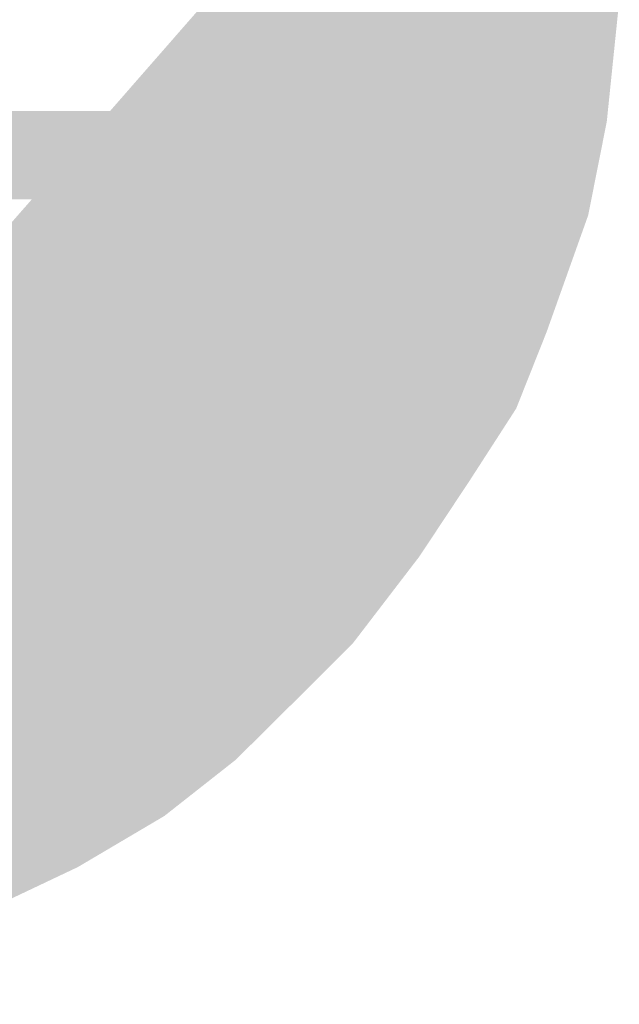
# Model space of a CAD drawing. Extents: x -2 to 113, y -136 to 16.
# Tile 320 of 541: x 12.73 to 13.84, y 11.86 to 13.68. Entities that reach past the tile are written whole.
import ezdxf

# ---------------------------------------------------------------- set-up
doc = ezdxf.new("R2010")
doc.units = 0
doc.header["$MEASUREMENT"] = 0
doc.linetypes.add('SOLID', pattern=[0])
doc.layers.get('0').update_dxf_attribs({"linetype": 'SOLID'})
for name, color, linetype in [('1', 7, 'SOLID'), ('10', 7, 'SOLID'), ('11', 7, 'SOLID'), ('12', 7, 'SOLID'), ('13', 7, 'SOLID'), ('14', 7, 'SOLID'), ('15', 7, 'SOLID'), ('16', 7, 'SOLID'), ('17', 7, 'SOLID'), ('18', 7, 'SOLID'), ('19', 7, 'SOLID'), ('2', 7, 'SOLID'), ('20', 7, 'SOLID'), ('21', 7, 'SOLID'), ('22', 7, 'SOLID'), ('23', 7, 'SOLID'), ('24', 7, 'SOLID'), ('25', 7, 'SOLID'), ('26', 7, 'SOLID'), ('27', 7, 'SOLID'), ('28', 7, 'SOLID'), ('29', 7, 'SOLID'), ('3', 7, 'SOLID'), ('30', 7, 'SOLID'), ('31', 7, 'SOLID'), ('32', 7, 'SOLID'), ('33', 7, 'SOLID'), ('34', 7, 'SOLID'), ('35', 7, 'SOLID'), ('36', 7, 'SOLID'), ('37', 7, 'SOLID'), ('38', 7, 'SOLID'), ('39', 7, 'SOLID'), ('4', 7, 'SOLID'), ('40', 7, 'SOLID'), ('41', 7, 'SOLID'), ('42', 7, 'SOLID'), ('43', 7, 'SOLID'), ('44', 7, 'SOLID'), ('45', 7, 'SOLID'), ('46', 7, 'SOLID'), ('47', 7, 'SOLID'), ('48', 7, 'SOLID'), ('49', 7, 'SOLID'), ('5', 7, 'SOLID'), ('50', 7, 'SOLID'), ('51', 7, 'SOLID'), ('52', 7, 'SOLID'), ('53', 7, 'SOLID'), ('54', 7, 'SOLID'), ('55', 7, 'SOLID'), ('56', 7, 'SOLID'), ('57', 7, 'SOLID'), ('58', 7, 'SOLID'), ('59', 7, 'SOLID'), ('6', 7, 'SOLID'), ('60', 7, 'SOLID'), ('61', 7, 'SOLID'), ('62', 7, 'SOLID'), ('63', 7, 'SOLID'), ('64', 7, 'SOLID'), ('65', 7, 'SOLID'), ('66', 7, 'SOLID'), ('67', 7, 'SOLID'), ('68', 7, 'SOLID'), ('7', 7, 'SOLID'), ('8', 7, 'SOLID'), ('9', 7, 'SOLID')]:
    doc.layers.add(name, color=color, linetype=linetype)

# ---------------------------------------------------------------- blocks, each defined once
blk = doc.blocks.new('DGRFC_SCDOT')
at = {"color": 7}
for points in [[(6153.817, 795), (6703.408, 779.363), (6153.817, 795), (6734.166, 992.295)], [(6231.317, 882.5), (6153.817, 795), (6231.317, 882.5), (6734.166, 992.295)], [(6335.317, 1001.5), (6231.317, 882.5), (6335.317, 1001.5), (6734.166, 992.295)], [(6703.408, 779.363), (6721.784, 871.96), (6703.408, 779.363), (6734.166, 992.295)], [(4327.413, 882.5), (4301.317, 795), (4327.413, 882.5), (6153.817, 795)], [(6231.317, 882.5), (4327.413, 882.5), (6231.317, 882.5), (6153.817, 795)], [(6153.817, 795), (5831.817, 427.5), (6153.817, 795), (6471.317, 357)], [(6153.817, 795), (6471.317, 357), (6153.817, 795), (6703.408, 779.363)], [(6471.317, 357), (6586.817, 518), (6471.317, 357), (6703.408, 779.363)], [(6586.817, 518), (6662.317, 664), (6586.817, 518), (6703.408, 779.363)], [(6586.817, 518), (6632.317, 588.5), (6586.817, 518), (6662.317, 664)], [(6471.317, 357), (6536.817, 442.5), (6471.317, 357), (6586.817, 518)], [(5831.817, 427.5), (5741.317, 0), (5831.817, 427.5), (6199.317, 135.5)], [(5831.817, 427.5), (6199.317, 135.5), (5831.817, 427.5), (6471.317, 357)], [(6199.317, 135.5), (6355.317, 241.5), (6199.317, 135.5), (6471.317, 357)], [(6355.317, 241.5), (6415.817, 301.5), (6355.317, 241.5), (6471.317, 357)], [(6199.317, 135.5), (6284.817, 186), (6199.317, 135.5), (6355.317, 241.5)], [(5741.317, 0), (5982.817, 45), (5741.317, 0), (6199.317, 135.5)], [(5982.817, 45), (6093.817, 85.5), (5982.817, 45), (6199.317, 135.5)]]:
    blk.add_solid(points, dxfattribs=at)

msp = doc.modelspace()

# ---------------------------------------------------------------- block references
at = {"xscale": 0.001868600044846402, "yscale": 0.001868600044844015, "zscale": 14.70588235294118}
msp.add_blockref('DGRFC_SCDOT', (1.2531, 11.8615), dxfattribs=at)
at = {"layer": '1', "xscale": 0.001868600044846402, "yscale": 0.001868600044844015, "zscale": 14.70588235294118}
msp.add_blockref('DGRFC_SCDOT', (1.2531, 11.8615), dxfattribs=at)
at = {"layer": '10', "xscale": 0.001868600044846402, "yscale": 0.001868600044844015, "zscale": 14.70588235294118}
msp.add_blockref('DGRFC_SCDOT', (1.2531, 11.8615), dxfattribs=at)
at = {"layer": '11', "xscale": 0.001868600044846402, "yscale": 0.001868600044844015, "zscale": 14.70588235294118}
msp.add_blockref('DGRFC_SCDOT', (1.2531, 11.8615), dxfattribs=at)
at = {"layer": '12', "xscale": 0.001868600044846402, "yscale": 0.001868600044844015, "zscale": 14.70588235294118}
msp.add_blockref('DGRFC_SCDOT', (1.2531, 11.8615), dxfattribs=at)
at = {"layer": '13', "xscale": 0.001868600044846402, "yscale": 0.001868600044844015, "zscale": 14.70588235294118}
msp.add_blockref('DGRFC_SCDOT', (1.2531, 11.8615), dxfattribs=at)
at = {"layer": '14', "xscale": 0.001868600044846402, "yscale": 0.001868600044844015, "zscale": 14.70588235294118}
msp.add_blockref('DGRFC_SCDOT', (1.2531, 11.8615), dxfattribs=at)
at = {"layer": '15', "xscale": 0.001868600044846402, "yscale": 0.001868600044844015, "zscale": 14.70588235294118}
msp.add_blockref('DGRFC_SCDOT', (1.2531, 11.8615), dxfattribs=at)
at = {"layer": '16', "xscale": 0.001868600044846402, "yscale": 0.001868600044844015, "zscale": 14.70588235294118}
msp.add_blockref('DGRFC_SCDOT', (1.2531, 11.8615), dxfattribs=at)
at = {"layer": '17', "xscale": 0.001868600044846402, "yscale": 0.001868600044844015, "zscale": 14.70588235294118}
msp.add_blockref('DGRFC_SCDOT', (1.2531, 11.8615), dxfattribs=at)
at = {"layer": '18', "xscale": 0.001868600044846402, "yscale": 0.001868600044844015, "zscale": 14.70588235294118}
msp.add_blockref('DGRFC_SCDOT', (1.2531, 11.8615), dxfattribs=at)
at = {"layer": '19', "xscale": 0.001868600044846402, "yscale": 0.001868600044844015, "zscale": 14.70588235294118}
msp.add_blockref('DGRFC_SCDOT', (1.2531, 11.8615), dxfattribs=at)
at = {"layer": '2', "xscale": 0.001868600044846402, "yscale": 0.001868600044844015, "zscale": 14.70588235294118}
msp.add_blockref('DGRFC_SCDOT', (1.2531, 11.8615), dxfattribs=at)
at = {"layer": '20', "xscale": 0.001868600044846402, "yscale": 0.001868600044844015, "zscale": 14.70588235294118}
msp.add_blockref('DGRFC_SCDOT', (1.2531, 11.8615), dxfattribs=at)
at = {"layer": '21', "xscale": 0.001868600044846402, "yscale": 0.001868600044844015, "zscale": 14.70588235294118}
msp.add_blockref('DGRFC_SCDOT', (1.2531, 11.8615), dxfattribs=at)
at = {"layer": '22', "xscale": 0.001868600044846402, "yscale": 0.001868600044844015, "zscale": 14.70588235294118}
msp.add_blockref('DGRFC_SCDOT', (1.2531, 11.8615), dxfattribs=at)
at = {"layer": '23', "xscale": 0.001868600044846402, "yscale": 0.001868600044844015, "zscale": 14.70588235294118}
msp.add_blockref('DGRFC_SCDOT', (1.2531, 11.8615), dxfattribs=at)
at = {"layer": '24', "xscale": 0.001868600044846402, "yscale": 0.001868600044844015, "zscale": 14.70588235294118}
msp.add_blockref('DGRFC_SCDOT', (1.2531, 11.8615), dxfattribs=at)
at = {"layer": '25', "xscale": 0.001868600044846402, "yscale": 0.001868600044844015, "zscale": 14.70588235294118}
msp.add_blockref('DGRFC_SCDOT', (1.2531, 11.8615), dxfattribs=at)
at = {"layer": '26', "xscale": 0.001868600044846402, "yscale": 0.001868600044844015, "zscale": 14.70588235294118}
msp.add_blockref('DGRFC_SCDOT', (1.2531, 11.8615), dxfattribs=at)
at = {"layer": '27', "xscale": 0.001868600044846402, "yscale": 0.001868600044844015, "zscale": 14.70588235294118}
msp.add_blockref('DGRFC_SCDOT', (1.2531, 11.8615), dxfattribs=at)
at = {"layer": '28', "xscale": 0.001868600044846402, "yscale": 0.001868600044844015, "zscale": 14.70588235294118}
msp.add_blockref('DGRFC_SCDOT', (1.2531, 11.8615), dxfattribs=at)
at = {"layer": '29', "xscale": 0.001868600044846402, "yscale": 0.001868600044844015, "zscale": 14.70588235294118}
msp.add_blockref('DGRFC_SCDOT', (1.2531, 11.8615), dxfattribs=at)
at = {"layer": '3', "xscale": 0.001868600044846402, "yscale": 0.001868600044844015, "zscale": 14.70588235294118}
msp.add_blockref('DGRFC_SCDOT', (1.2531, 11.8615), dxfattribs=at)
at = {"layer": '30', "xscale": 0.001868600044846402, "yscale": 0.001868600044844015, "zscale": 14.70588235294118}
msp.add_blockref('DGRFC_SCDOT', (1.2531, 11.8615), dxfattribs=at)
at = {"layer": '31', "xscale": 0.001868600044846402, "yscale": 0.001868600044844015, "zscale": 14.70588235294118}
msp.add_blockref('DGRFC_SCDOT', (1.2531, 11.8615), dxfattribs=at)
at = {"layer": '32', "xscale": 0.001868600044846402, "yscale": 0.001868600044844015, "zscale": 14.70588235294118}
msp.add_blockref('DGRFC_SCDOT', (1.2531, 11.8615), dxfattribs=at)
at = {"layer": '33', "xscale": 0.001868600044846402, "yscale": 0.001868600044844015, "zscale": 14.70588235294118}
msp.add_blockref('DGRFC_SCDOT', (1.2531, 11.8615), dxfattribs=at)
at = {"layer": '34', "xscale": 0.001868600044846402, "yscale": 0.001868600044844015, "zscale": 14.70588235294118}
msp.add_blockref('DGRFC_SCDOT', (1.2531, 11.8615), dxfattribs=at)
at = {"layer": '35', "xscale": 0.001868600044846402, "yscale": 0.001868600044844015, "zscale": 14.70588235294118}
msp.add_blockref('DGRFC_SCDOT', (1.2531, 11.8615), dxfattribs=at)
at = {"layer": '36', "xscale": 0.001868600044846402, "yscale": 0.001868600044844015, "zscale": 14.70588235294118}
msp.add_blockref('DGRFC_SCDOT', (1.2531, 11.8615), dxfattribs=at)
at = {"layer": '37', "xscale": 0.001868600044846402, "yscale": 0.001868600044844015, "zscale": 14.70588235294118}
msp.add_blockref('DGRFC_SCDOT', (1.2531, 11.8615), dxfattribs=at)
at = {"layer": '38', "xscale": 0.001868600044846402, "yscale": 0.001868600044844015, "zscale": 14.70588235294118}
msp.add_blockref('DGRFC_SCDOT', (1.2531, 11.8615), dxfattribs=at)
at = {"layer": '39', "xscale": 0.001868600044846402, "yscale": 0.001868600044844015, "zscale": 14.70588235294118}
msp.add_blockref('DGRFC_SCDOT', (1.2531, 11.8615), dxfattribs=at)
at = {"layer": '4', "xscale": 0.001868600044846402, "yscale": 0.001868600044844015, "zscale": 14.70588235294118}
msp.add_blockref('DGRFC_SCDOT', (1.2531, 11.8615), dxfattribs=at)
at = {"layer": '40', "xscale": 0.001868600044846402, "yscale": 0.001868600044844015, "zscale": 14.70588235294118}
msp.add_blockref('DGRFC_SCDOT', (1.2531, 11.8615), dxfattribs=at)
at = {"layer": '41', "xscale": 0.001868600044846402, "yscale": 0.001868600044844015, "zscale": 14.70588235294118}
msp.add_blockref('DGRFC_SCDOT', (1.2531, 11.8615), dxfattribs=at)
at = {"layer": '42', "xscale": 0.001868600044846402, "yscale": 0.001868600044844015, "zscale": 14.70588235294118}
msp.add_blockref('DGRFC_SCDOT', (1.2531, 11.8615), dxfattribs=at)
at = {"layer": '43', "xscale": 0.001868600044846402, "yscale": 0.001868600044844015, "zscale": 14.70588235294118}
msp.add_blockref('DGRFC_SCDOT', (1.2531, 11.8615), dxfattribs=at)
at = {"layer": '44', "xscale": 0.001868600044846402, "yscale": 0.001868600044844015, "zscale": 14.70588235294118}
msp.add_blockref('DGRFC_SCDOT', (1.2531, 11.8615), dxfattribs=at)
at = {"layer": '45', "xscale": 0.001868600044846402, "yscale": 0.001868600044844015, "zscale": 14.70588235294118}
msp.add_blockref('DGRFC_SCDOT', (1.2531, 11.8615), dxfattribs=at)
at = {"layer": '46', "xscale": 0.001868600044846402, "yscale": 0.001868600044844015, "zscale": 14.70588235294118}
msp.add_blockref('DGRFC_SCDOT', (1.2531, 11.8615), dxfattribs=at)
at = {"layer": '47', "xscale": 0.001868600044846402, "yscale": 0.001868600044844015, "zscale": 14.70588235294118}
msp.add_blockref('DGRFC_SCDOT', (1.2531, 11.8615), dxfattribs=at)
at = {"layer": '48', "xscale": 0.001868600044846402, "yscale": 0.001868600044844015, "zscale": 14.70588235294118}
msp.add_blockref('DGRFC_SCDOT', (1.2531, 11.8615), dxfattribs=at)
at = {"layer": '49', "xscale": 0.001868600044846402, "yscale": 0.001868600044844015, "zscale": 14.70588235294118}
msp.add_blockref('DGRFC_SCDOT', (1.2531, 11.8615), dxfattribs=at)
at = {"layer": '5', "xscale": 0.001868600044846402, "yscale": 0.001868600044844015, "zscale": 14.70588235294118}
msp.add_blockref('DGRFC_SCDOT', (1.2531, 11.8615), dxfattribs=at)
at = {"layer": '50', "xscale": 0.001868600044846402, "yscale": 0.001868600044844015, "zscale": 14.70588235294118}
msp.add_blockref('DGRFC_SCDOT', (1.2531, 11.8615), dxfattribs=at)
at = {"layer": '51', "xscale": 0.001868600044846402, "yscale": 0.001868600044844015, "zscale": 14.70588235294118}
msp.add_blockref('DGRFC_SCDOT', (1.2531, 11.8615), dxfattribs=at)
at = {"layer": '52', "xscale": 0.001868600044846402, "yscale": 0.001868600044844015, "zscale": 14.70588235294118}
msp.add_blockref('DGRFC_SCDOT', (1.2531, 11.8615), dxfattribs=at)
at = {"layer": '53', "xscale": 0.001868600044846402, "yscale": 0.001868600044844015, "zscale": 14.70588235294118}
msp.add_blockref('DGRFC_SCDOT', (1.2531, 11.8615), dxfattribs=at)
at = {"layer": '54', "xscale": 0.001868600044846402, "yscale": 0.001868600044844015, "zscale": 14.70588235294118}
msp.add_blockref('DGRFC_SCDOT', (1.2531, 11.8615), dxfattribs=at)
at = {"layer": '55', "xscale": 0.001868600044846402, "yscale": 0.001868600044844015, "zscale": 14.70588235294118}
msp.add_blockref('DGRFC_SCDOT', (1.2531, 11.8615), dxfattribs=at)
at = {"layer": '56', "xscale": 0.001868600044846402, "yscale": 0.001868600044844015, "zscale": 14.70588235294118}
msp.add_blockref('DGRFC_SCDOT', (1.2531, 11.8615), dxfattribs=at)
at = {"layer": '57', "xscale": 0.001868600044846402, "yscale": 0.001868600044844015, "zscale": 14.70588235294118}
msp.add_blockref('DGRFC_SCDOT', (1.2531, 11.8615), dxfattribs=at)
at = {"layer": '58', "xscale": 0.001868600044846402, "yscale": 0.001868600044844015, "zscale": 14.70588235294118}
msp.add_blockref('DGRFC_SCDOT', (1.2531, 11.8615), dxfattribs=at)
at = {"layer": '59', "xscale": 0.001868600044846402, "yscale": 0.001868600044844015, "zscale": 14.70588235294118}
msp.add_blockref('DGRFC_SCDOT', (1.2531, 11.8615), dxfattribs=at)
at = {"layer": '6', "xscale": 0.001868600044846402, "yscale": 0.001868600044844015, "zscale": 14.70588235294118}
msp.add_blockref('DGRFC_SCDOT', (1.2531, 11.8615), dxfattribs=at)
at = {"layer": '60', "xscale": 0.001868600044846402, "yscale": 0.001868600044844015, "zscale": 14.70588235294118}
msp.add_blockref('DGRFC_SCDOT', (1.2531, 11.8615), dxfattribs=at)
at = {"layer": '61', "xscale": 0.001868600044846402, "yscale": 0.001868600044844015, "zscale": 14.70588235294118}
msp.add_blockref('DGRFC_SCDOT', (1.2531, 11.8615), dxfattribs=at)
at = {"layer": '62', "xscale": 0.001868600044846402, "yscale": 0.001868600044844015, "zscale": 14.70588235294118}
msp.add_blockref('DGRFC_SCDOT', (1.2531, 11.8615), dxfattribs=at)
at = {"layer": '63', "xscale": 0.001868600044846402, "yscale": 0.001868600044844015, "zscale": 14.70588235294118}
msp.add_blockref('DGRFC_SCDOT', (1.2531, 11.8615), dxfattribs=at)
at = {"layer": '64', "xscale": 0.001868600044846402, "yscale": 0.001868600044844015, "zscale": 14.70588235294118}
msp.add_blockref('DGRFC_SCDOT', (1.2531, 11.8615), dxfattribs=at)
at = {"layer": '65', "xscale": 0.001868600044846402, "yscale": 0.001868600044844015, "zscale": 14.70588235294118}
msp.add_blockref('DGRFC_SCDOT', (1.2531, 11.8615), dxfattribs=at)
at = {"layer": '66', "xscale": 0.001868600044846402, "yscale": 0.001868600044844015, "zscale": 14.70588235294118}
msp.add_blockref('DGRFC_SCDOT', (1.2531, 11.8615), dxfattribs=at)
at = {"layer": '67', "xscale": 0.001868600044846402, "yscale": 0.001868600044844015, "zscale": 14.70588235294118}
msp.add_blockref('DGRFC_SCDOT', (1.2531, 11.8615), dxfattribs=at)
at = {"layer": '68', "xscale": 0.001868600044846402, "yscale": 0.001868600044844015, "zscale": 14.70588235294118}
msp.add_blockref('DGRFC_SCDOT', (1.2531, 11.8615), dxfattribs=at)
at = {"layer": '7', "xscale": 0.001868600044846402, "yscale": 0.001868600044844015, "zscale": 14.70588235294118}
msp.add_blockref('DGRFC_SCDOT', (1.2531, 11.8615), dxfattribs=at)
at = {"layer": '8', "xscale": 0.001868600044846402, "yscale": 0.001868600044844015, "zscale": 14.70588235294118}
msp.add_blockref('DGRFC_SCDOT', (1.2531, 11.8615), dxfattribs=at)
at = {"layer": '9', "xscale": 0.001868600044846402, "yscale": 0.001868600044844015, "zscale": 14.70588235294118}
msp.add_blockref('DGRFC_SCDOT', (1.2531, 11.8615), dxfattribs=at)

doc.saveas('drawing.dxf')
